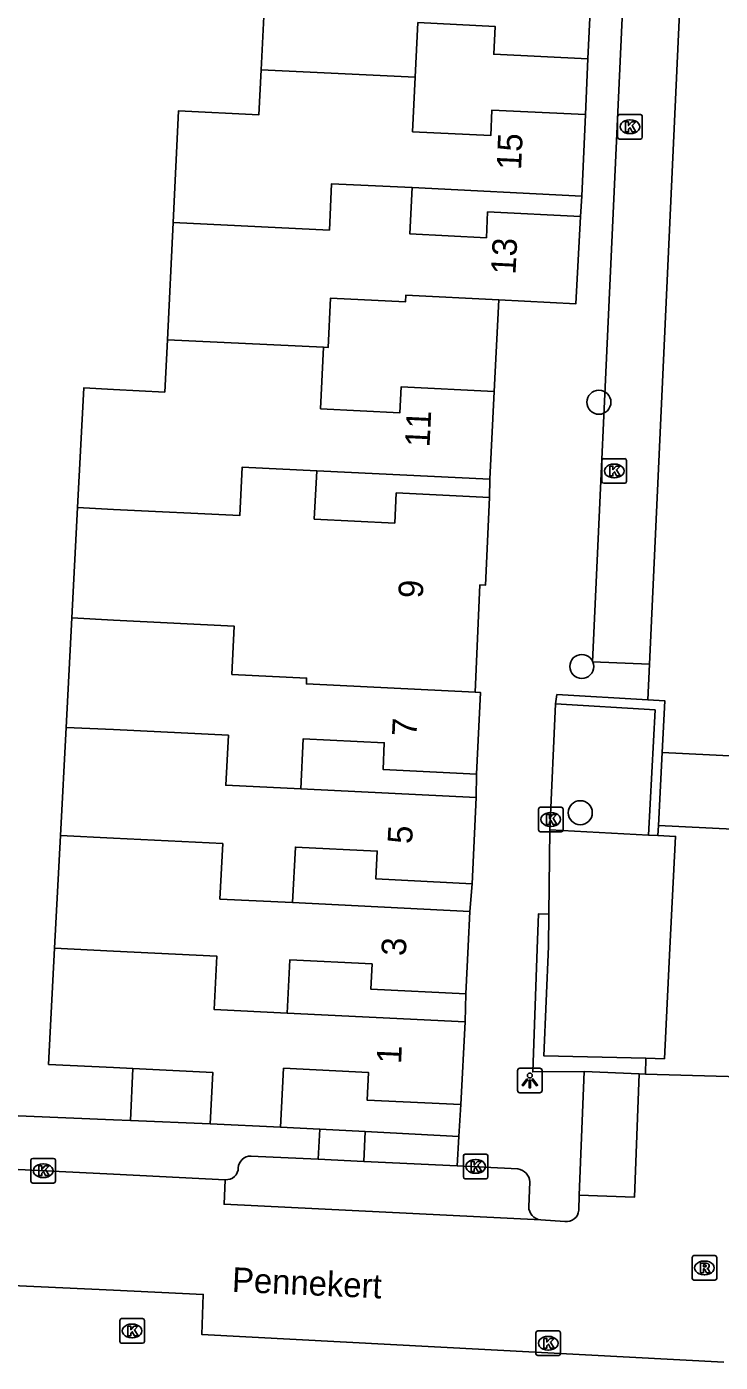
# Model space of a CAD drawing. Extents: x 162990 to 165007, y 383433 to 384336.
# Drawn here: x 164496.5 to 164524.7, y 383733.1 to 383787.4 of the extents above; entities that cross this region are included whole.
import ezdxf

# ---------------------------------------------------------------- set-up
doc = ezdxf.new("R2010")
doc.units = 0
for name, color, linetype in [('IMGEO_Boom', 7, 'Continuous'), ('IMGEO_Groenvoorziening', 7, 'Continuous'), ('IMGEO_Kolk', 7, 'Continuous'), ('IMGEO_Lichtpunt', 7, 'Continuous'), ('IMGEO_Muur', 7, 'Continuous'), ('IMGEO_Openbare_ruimte_label', 7, 'Continuous'), ('IMGEO_Pand', 7, 'Continuous'), ('IMGEO_Pand_nummerreeks', 7, 'Continuous'), ('IMGEO_Parkeervlak_open', 7, 'Continuous'), ('IMGEO_Rijbaan_lokaal_open', 7, 'Continuous'), ('IMGEO_Rioolput', 7, 'Continuous'), ('IMGEO_Voetpad_open', 7, 'Continuous')]:
    doc.layers.add(name, color=color, linetype=linetype)

msp = doc.modelspace()

# ---------------------------------------------------------------- linework, layer by layer
at = {"layer": 'IMGEO_Boom'}
for centre in [(164519.776, 383772.147), (164519.079, 383761.387), (164519.017, 383755.432)]:
    msp.add_circle(centre, 0.489, dxfattribs=at)
at = {"layer": 'IMGEO_Groenvoorziening'}
for points in [[(164500.691, 383742.902), (164500, 383742.931), (164488.667, 383743.403)], [(164508.402, 383742.543), (164506.812, 383742.626)], [(164514.076, 383742.246), (164510.259, 383742.446)]]:
    msp.add_lwpolyline(points, dxfattribs=at)
at = {"layer": 'IMGEO_Kolk'}
for p, q in [((164520.539, 383782.938), (164520.539, 383783.79)), ((164520.614, 383783.864), (164521.466, 383783.864)), ((164521.54, 383783.79), (164521.54, 383782.938)), ((164521.027, 383783.644), (164521.052, 383783.644)), ((164521.466, 383782.864), (164520.614, 383782.864)), ((164521.05, 383783.084), (164521.025, 383783.084)), ((164519.899, 383768.923), (164519.899, 383769.775)), ((164519.974, 383769.849), (164520.826, 383769.849)), ((164520.387, 383769.629), (164520.412, 383769.629)), ((164520.9, 383769.775), (164520.9, 383768.923)), ((164520.41, 383769.069), (164520.385, 383769.069)), ((164520.826, 383768.849), (164519.974, 383768.849)), ((164517.314, 383754.73), (164517.314, 383755.582)), ((164517.389, 383755.656), (164518.241, 383755.656)), ((164517.802, 383755.436), (164517.827, 383755.436)), ((164518.315, 383755.582), (164518.315, 383754.73)), ((164517.825, 383754.876), (164517.8, 383754.876)), ((164518.241, 383754.656), (164517.389, 383754.656)), ((164496.639, 383740.426), (164496.639, 383741.278)), ((164496.714, 383741.352), (164497.566, 383741.352)), ((164497.64, 383741.278), (164497.64, 383740.426)), ((164514.256, 383740.6), (164514.256, 383741.452)), ((164514.331, 383741.526), (164515.183, 383741.526)), ((164514.744, 383741.306), (164514.769, 383741.306)), ((164515.257, 383741.452), (164515.257, 383740.6)), ((164497.127, 383741.132), (164497.152, 383741.132)), ((164514.767, 383740.746), (164514.742, 383740.746)), ((164497.566, 383740.352), (164496.714, 383740.352)), ((164497.15, 383740.572), (164497.125, 383740.572)), ((164515.183, 383740.526), (164514.331, 383740.526)), ((164500.261, 383733.902), (164500.261, 383734.754)), ((164500.336, 383734.828), (164501.188, 383734.828)), ((164501.262, 383734.754), (164501.262, 383733.902)), ((164500.749, 383734.608), (164500.774, 383734.608)), ((164517.209, 383733.4), (164517.209, 383734.252)), ((164517.284, 383734.326), (164518.136, 383734.326)), ((164518.21, 383734.252), (164518.21, 383733.4)), ((164501.188, 383733.828), (164500.336, 383733.828)), ((164500.772, 383734.048), (164500.747, 383734.048)), ((164517.697, 383734.106), (164517.722, 383734.106)), ((164518.136, 383733.326), (164517.284, 383733.326)), ((164517.72, 383733.546), (164517.695, 383733.546))]:
    msp.add_line(p, q, dxfattribs=at)
for points in [[(164520.539, 383782.938), (164520.539, 383783.79)], [(164520.614, 383783.864), (164521.466, 383783.864)], [(164521.54, 383783.79), (164521.54, 383782.938)], [(164520.86, 383783.564), (164520.983, 383783.564), (164520.983, 383783.413), (164521.113, 383783.564), (164521.277, 383783.564), (164521.131, 383783.413), (164521.284, 383783.164), (164521.132, 383783.164), (164521.047, 383783.328), (164520.983, 383783.261), (164520.983, 383783.164), (164520.86, 383783.164), (164520.86, 383783.564)], [(164521.466, 383782.864), (164520.614, 383782.864)], [(164519.899, 383768.923), (164519.899, 383769.775)], [(164519.974, 383769.849), (164520.826, 383769.849)], [(164520.22, 383769.549), (164520.343, 383769.549), (164520.343, 383769.398), (164520.473, 383769.549), (164520.637, 383769.549), (164520.491, 383769.398), (164520.644, 383769.149), (164520.492, 383769.149), (164520.407, 383769.313), (164520.343, 383769.246), (164520.343, 383769.149), (164520.22, 383769.149), (164520.22, 383769.549)], [(164520.9, 383769.775), (164520.9, 383768.923)], [(164520.826, 383768.849), (164519.974, 383768.849)], [(164517.314, 383754.73), (164517.314, 383755.582)], [(164517.389, 383755.656), (164518.241, 383755.656)], [(164518.315, 383755.582), (164518.315, 383754.73)], [(164517.635, 383755.356), (164517.758, 383755.356), (164517.758, 383755.205), (164517.888, 383755.356), (164518.052, 383755.356), (164517.906, 383755.205), (164518.059, 383754.956), (164517.907, 383754.956), (164517.822, 383755.12), (164517.758, 383755.053), (164517.758, 383754.956), (164517.635, 383754.956), (164517.635, 383755.356)], [(164518.241, 383754.656), (164517.389, 383754.656)], [(164496.639, 383740.426), (164496.639, 383741.278)], [(164496.714, 383741.352), (164497.566, 383741.352)], [(164497.64, 383741.278), (164497.64, 383740.426)], [(164514.256, 383740.6), (164514.256, 383741.452)], [(164514.331, 383741.526), (164515.183, 383741.526)], [(164515.257, 383741.452), (164515.257, 383740.6)], [(164496.96, 383741.052), (164497.083, 383741.052), (164497.083, 383740.901), (164497.213, 383741.052), (164497.377, 383741.052), (164497.231, 383740.901), (164497.384, 383740.652), (164497.232, 383740.652), (164497.147, 383740.816), (164497.083, 383740.749), (164497.083, 383740.652), (164496.96, 383740.652), (164496.96, 383741.052)], [(164514.577, 383741.226), (164514.7, 383741.226), (164514.7, 383741.075), (164514.83, 383741.226), (164514.994, 383741.226), (164514.848, 383741.075), (164515.001, 383740.826), (164514.849, 383740.826), (164514.764, 383740.99), (164514.7, 383740.923), (164514.7, 383740.826), (164514.577, 383740.826), (164514.577, 383741.226)], [(164497.566, 383740.352), (164496.714, 383740.352)], [(164515.183, 383740.526), (164514.331, 383740.526)], [(164500.261, 383733.902), (164500.261, 383734.754)], [(164500.336, 383734.828), (164501.188, 383734.828)], [(164501.262, 383734.754), (164501.262, 383733.902)], [(164500.582, 383734.528), (164500.705, 383734.528), (164500.705, 383734.377), (164500.835, 383734.528), (164500.999, 383734.528), (164500.853, 383734.377), (164501.006, 383734.128), (164500.854, 383734.128), (164500.769, 383734.292), (164500.705, 383734.225), (164500.705, 383734.128), (164500.582, 383734.128), (164500.582, 383734.528)], [(164517.209, 383733.4), (164517.209, 383734.252)], [(164517.284, 383734.326), (164518.136, 383734.326)], [(164518.21, 383734.252), (164518.21, 383733.4)], [(164501.188, 383733.828), (164500.336, 383733.828)], [(164517.53, 383734.026), (164517.653, 383734.026), (164517.653, 383733.875), (164517.783, 383734.026), (164517.947, 383734.026), (164517.801, 383733.875), (164517.954, 383733.626), (164517.802, 383733.626), (164517.717, 383733.79), (164517.653, 383733.723), (164517.653, 383733.626), (164517.53, 383733.626), (164517.53, 383734.026)], [(164518.136, 383733.326), (164517.284, 383733.326)]]:
    msp.add_lwpolyline(points, dxfattribs=at)
for centre, start, end in [((164520.616, 383783.788), 91.552, 178.448), ((164520.616, 383783.788), 91.552, 178.448), ((164521.464, 383783.788), 1.552, 88.448), ((164521.464, 383783.788), 1.552, 88.448), ((164520.616, 383782.94), 181.552, 268.448), ((164520.616, 383782.94), 181.552, 268.448), ((164521.464, 383782.94), 271.552, 358.448), ((164521.464, 383782.94), 271.552, 358.448), ((164519.976, 383769.773), 91.552, 178.448), ((164519.976, 383769.773), 91.552, 178.448), ((164520.824, 383769.773), 1.552, 88.448), ((164520.824, 383769.773), 1.552, 88.448), ((164519.976, 383768.925), 181.552, 268.448), ((164519.976, 383768.925), 181.552, 268.448), ((164520.824, 383768.925), 271.552, 358.448), ((164520.824, 383768.925), 271.552, 358.448), ((164517.391, 383755.58), 91.552, 178.448), ((164517.391, 383755.58), 91.552, 178.448), ((164518.239, 383755.58), 1.552, 88.448), ((164518.239, 383755.58), 1.552, 88.448), ((164517.391, 383754.732), 181.552, 268.448), ((164517.391, 383754.732), 181.552, 268.448), ((164518.239, 383754.732), 271.552, 358.448), ((164518.239, 383754.732), 271.552, 358.448), ((164496.716, 383741.276), 91.552, 178.448), ((164496.716, 383741.276), 91.552, 178.448), ((164497.564, 383741.276), 1.552, 88.448), ((164497.564, 383741.276), 1.552, 88.448), ((164514.333, 383741.45), 91.552, 178.448), ((164514.333, 383741.45), 91.552, 178.448), ((164515.181, 383741.45), 1.552, 88.448), ((164515.181, 383741.45), 1.552, 88.448), ((164496.716, 383740.428), 181.552, 268.448), ((164496.716, 383740.428), 181.552, 268.448), ((164497.564, 383740.428), 271.552, 358.448), ((164497.564, 383740.428), 271.552, 358.448), ((164514.333, 383740.602), 181.552, 268.448), ((164514.333, 383740.602), 181.552, 268.448), ((164515.181, 383740.602), 271.552, 358.448), ((164515.181, 383740.602), 271.552, 358.448), ((164500.338, 383734.752), 91.552, 178.448), ((164500.338, 383734.752), 91.552, 178.448), ((164501.186, 383734.752), 1.552, 88.448), ((164501.186, 383734.752), 1.552, 88.448), ((164517.286, 383734.25), 91.552, 178.448), ((164517.286, 383734.25), 91.552, 178.448), ((164518.134, 383734.25), 1.552, 88.448), ((164518.134, 383734.25), 1.552, 88.448), ((164500.338, 383733.904), 181.552, 268.448), ((164500.338, 383733.904), 181.552, 268.448), ((164501.186, 383733.904), 271.552, 358.448), ((164501.186, 383733.904), 271.552, 358.448), ((164517.286, 383733.402), 181.552, 268.448), ((164517.286, 383733.402), 181.552, 268.448), ((164518.134, 383733.402), 271.552, 358.448), ((164518.134, 383733.402), 271.552, 358.448)]:
    msp.add_arc(centre, 0.0765, start, end, dxfattribs=at)
for centre, major_axis, ratio, start_param, end_param in [((164521.026, 383783.364), (-0.387, 0.002), 0.722429, 4.712389, 7.853982), ((164521.051, 383783.364), (-0.39, 0.002), 0.717154, 1.570796, 4.712389), ((164520.386, 383769.349), (-0.387, 0.002), 0.722429, 4.712389, 7.853982), ((164520.411, 383769.349), (-0.39, 0.002), 0.717154, 1.570796, 4.712389), ((164517.801, 383755.156), (-0.387, 0.002), 0.722429, 4.712389, 7.853982), ((164517.826, 383755.156), (-0.39, 0.002), 0.717154, 1.570796, 4.712389), ((164514.743, 383741.026), (-0.387, 0.002), 0.722429, 4.712389, 7.853982), ((164514.768, 383741.026), (-0.39, 0.002), 0.717154, 1.570796, 4.712389), ((164497.126, 383740.852), (-0.387, 0.002), 0.722429, 4.712389, 7.853982), ((164497.151, 383740.852), (-0.39, 0.002), 0.717154, 1.570796, 4.712389), ((164500.748, 383734.328), (-0.387, 0.002), 0.722429, 4.712389, 7.853982), ((164500.773, 383734.328), (-0.39, 0.002), 0.717154, 1.570796, 4.712389), ((164517.696, 383733.826), (-0.387, 0.002), 0.722429, 4.712389, 7.853982), ((164517.721, 383733.826), (-0.39, 0.002), 0.717154, 1.570796, 4.712389)]:
    msp.add_ellipse(centre, major_axis=major_axis, ratio=ratio, start_param=start_param, end_param=end_param, dxfattribs=at)
at = {"layer": 'IMGEO_Lichtpunt'}
for p, q in [((164516.463, 383744.93), (164516.463, 383744.123)), ((164516.463, 383744.93), (164516.463, 383744.123)), ((164517.365, 383745.025), (164516.557, 383745.025)), ((164517.365, 383745.025), (164516.557, 383745.025)), ((164517.459, 383744.123), (164517.459, 383744.93)), ((164517.459, 383744.123), (164517.459, 383744.93)), ((164516.557, 383744.029), (164517.365, 383744.029)), ((164516.557, 383744.029), (164517.365, 383744.029))]:
    msp.add_line(p, q, dxfattribs=at)
for points in [[(164516.837, 383744.594), (164516.876, 383744.566), (164516.688, 383744.304), (164516.65, 383744.331), (164516.837, 383744.594)], [(164516.939, 383744.546), (164516.986, 383744.546), (164516.986, 383744.224), (164516.939, 383744.224), (164516.939, 383744.546)], [(164517.049, 383744.566), (164517.087, 383744.593), (164517.274, 383744.331), (164517.235, 383744.303), (164517.049, 383744.566)]]:
    msp.add_lwpolyline(points, dxfattribs=at)
msp.add_circle((164516.962, 383744.728), 0.0994, dxfattribs=at)
for centre, start, end in [((164516.557, 383744.93), 90, 180), ((164516.557, 383744.93), 90, 180), ((164517.365, 383744.93), 0, 90), ((164517.365, 383744.93), 0, 90), ((164516.557, 383744.123), 180, 270), ((164516.557, 383744.123), 180, 270), ((164517.365, 383744.123), 270, 0), ((164517.365, 383744.123), 270, 360)]:
    msp.add_arc(centre, 0.0946, start, end, dxfattribs=at)
at = {"layer": 'IMGEO_Muur'}
for points in [[(164518.011, 383759.871), (164518.062, 383760.243), (164521.766, 383760.026)], [(164521.79, 383754.517), (164522.065, 383759.617), (164518.011, 383759.871)], [(164521.766, 383760.026), (164522.464, 383759.985), (164522.354, 383757.887)], [(164522.354, 383757.887), (164522.198, 383754.911)], [(164522.198, 383754.911), (164522.177, 383754.503)], [(164522.177, 383754.503), (164521.79, 383754.517)], [(164519.168, 383744.891), (164517.08, 383744.878), (164517.259, 383749.883), (164517.311, 383751.309), (164517.737, 383751.297)], [(164521.686, 383745.431), (164517.531, 383745.532), (164517.717, 383749.977), (164517.737, 383751.297)], [(164521.686, 383745.431), (164521.668, 383744.782)], [(164519.168, 383744.891), (164521.416, 383744.793)], [(164521.416, 383744.793), (164521.668, 383744.782)]]:
    msp.add_lwpolyline(points, dxfattribs=at)
at = {"layer": 'IMGEO_Pand'}
for points in [[(164503.082, 383792.789), (164502.847, 383788.01), (164506.125, 383787.849), (164506.018, 383785.685)], [(164519.5, 383789.774), (164519.321, 383786.129)], [(164512.292, 383785.382), (164512.402, 383787.607), (164515.545, 383787.453), (164515.489, 383786.317), (164519.321, 383786.129)], [(164506.018, 383785.685), (164505.928, 383783.857), (164502.657, 383784.018), (164502.433, 383779.464)], [(164506.018, 383785.685), (164512.292, 383785.382)], [(164519.234, 383783.866), (164515.42, 383784.047), (164515.368, 383783.006), (164512.183, 383783.162), (164512.292, 383785.382)], [(164519.234, 383783.866), (164519.075, 383780.544)], [(164512.168, 383780.887), (164508.888, 383781.047), (164508.796, 383779.158), (164502.433, 383779.464)], [(164519.02, 383779.71), (164515.243, 383779.9), (164515.191, 383778.848), (164512.075, 383779.001), (164512.168, 383780.887)], [(164512.168, 383780.887), (164519.075, 383780.544)], [(164502.433, 383779.464), (164502.199, 383774.695)], [(164519.02, 383779.71), (164518.838, 383776.16), (164515.7, 383776.315)], [(164508.561, 383774.385), (164508.743, 383774.376), (164508.842, 383776.383), (164511.892, 383776.232), (164511.905, 383776.502), (164515.7, 383776.315)], [(164502.199, 383774.695), (164502.094, 383772.558), (164500, 383772.667), (164498.792, 383772.73), (164498.539, 383767.856)], [(164502.199, 383774.695), (164508.561, 383774.385)], [(164515.509, 383772.591), (164511.721, 383772.777), (164511.669, 383771.721), (164508.438, 383771.88), (164508.561, 383774.385)], [(164515.509, 383772.591), (164515.333, 383769.013)], [(164508.28, 383769.36), (164505.25, 383769.508), (164505.147, 383767.533), (164500, 383767.785), (164498.539, 383767.856)], [(164515.325, 383768.268), (164511.518, 383768.456), (164511.458, 383767.226), (164508.183, 383767.387), (164508.28, 383769.36)], [(164508.28, 383769.36), (164515.333, 383769.013)], [(164515.325, 383768.268), (164515.149, 383764.697), (164514.929, 383764.708), (164514.735, 383760.336)], [(164498.539, 383767.856), (164498.306, 383763.365)], [(164498.306, 383763.365), (164498.074, 383758.908)], [(164514.735, 383760.336), (164507.86, 383760.675), (164507.87, 383760.915), (164504.825, 383761.065), (164504.92, 383763.022), (164500, 383763.277), (164498.306, 383763.365)], [(164514.735, 383760.336), (164514.955, 383760.325), (164514.791, 383757.007)], [(164498.074, 383758.908), (164497.846, 383754.503)], [(164498.074, 383758.908), (164500, 383758.815), (164504.683, 383758.588), (164504.577, 383756.55), (164507.633, 383756.401)], [(164507.633, 383756.401), (164507.733, 383758.44), (164511.034, 383758.278), (164510.981, 383757.195), (164514.791, 383757.007)], [(164514.782, 383756.049), (164507.633, 383756.401)], [(164514.782, 383756.049), (164514.609, 383752.54)], [(164497.846, 383754.503), (164497.607, 383749.912)], [(164497.846, 383754.503), (164500, 383754.396), (164504.454, 383754.176), (164504.336, 383751.916), (164507.3, 383751.77)], [(164507.3, 383751.77), (164507.412, 383754.031), (164510.748, 383753.867), (164510.693, 383752.733), (164514.609, 383752.54)], [(164514.515, 383751.413), (164507.3, 383751.77)], [(164514.515, 383751.413), (164514.445, 383750), (164514.358, 383748.06)], [(164497.607, 383749.912), (164497.362, 383745.178), (164500, 383745.051), (164500.794, 383745.012)], [(164507.08, 383747.275), (164504.103, 383747.423), (164504.216, 383749.586), (164500, 383749.794), (164497.607, 383749.912)], [(164507.08, 383747.275), (164507.187, 383749.441), (164510.533, 383749.276), (164510.482, 383748.251), (164514.358, 383748.06)], [(164514.323, 383746.917), (164507.08, 383747.275)], [(164514.157, 383743.544), (164514.323, 383746.917)], [(164500.794, 383745.012), (164500.691, 383742.902)], [(164503.94, 383742.767), (164504.043, 383744.853), (164500.794, 383745.012)], [(164506.812, 383742.626), (164506.93, 383745.023), (164510.385, 383744.853), (164510.33, 383743.732), (164514.157, 383743.544)], [(164500.691, 383742.902), (164503.94, 383742.767)], [(164503.94, 383742.767), (164506.812, 383742.626)]]:
    msp.add_lwpolyline(points, dxfattribs=at)
at = {"layer": 'IMGEO_Parkeervlak_open'}
for points in [[(164521.79, 383754.517), (164517.781, 383754.74)], [(164505.604, 383741.446), (164508.346, 383741.316)], [(164510.204, 383741.227), (164514.001, 383741.047)]]:
    msp.add_lwpolyline(points, dxfattribs=at)
for centre, radius, start, end in [((164505.583, 383740.949), 0.497, 87.5462, 177.4947), ((164504.589, 383740.981), 0.498, 266.4824, 358.8913)]:
    msp.add_arc(centre, radius, start, end, dxfattribs=at)
at = {"layer": 'IMGEO_Rijbaan_lokaal_open'}
for points in [[(164521.833, 383761.475), (164523.488, 383797.453)], [(164521.766, 383760.026), (164521.833, 383761.475)], [(164528.676, 383757.569), (164522.354, 383757.887)], [(164528.526, 383754.592), (164522.198, 383754.911)], [(164522.177, 383754.503), (164522.9, 383754.466), (164522.669, 383749.916), (164522.44, 383745.413), (164521.686, 383745.431)], [(164521.416, 383744.793), (164521.224, 383739.775), (164518.975, 383739.861)], [(164521.668, 383744.782), (164526.949, 383744.636)], [(164504.558, 383740.484), (164500, 383740.71), (164489.739, 383741.218)], [(164517.405, 383738.853), (164504.506, 383739.487), (164504.558, 383740.484)], [(164518.951, 383739.242), (164518.975, 383739.861)], [(164517.405, 383738.853), (164518.392, 383738.79)], [(164524.864, 383733.051), (164503.6, 383734.189), (164503.66, 383735.816), (164500, 383735.985), (164490.851, 383736.406)]]:
    msp.add_lwpolyline(points, dxfattribs=at)
msp.add_arc((164518.471, 383739.264), 0.48, 260.49, 357.4271, dxfattribs=at)
at = {"layer": 'IMGEO_Rioolput'}
for p, q in [((164523.573, 383736.468), (164523.573, 383737.32)), ((164523.648, 383737.394), (164524.5, 383737.394)), ((164524.061, 383737.174), (164524.086, 383737.174)), ((164524.574, 383737.32), (164524.574, 383736.468)), ((164524.5, 383736.394), (164523.648, 383736.394)), ((164524.084, 383736.614), (164524.059, 383736.614))]:
    msp.add_line(p, q, dxfattribs=at)
for points in [[(164523.573, 383736.468), (164523.573, 383737.32)], [(164523.648, 383737.394), (164524.5, 383737.394)], [(164524.162, 383737.092), (164523.91, 383737.094), (164523.91, 383736.694)], [(164524.088, 383737.013), (164524.034, 383737.013), (164524.034, 383736.932)], [(164524.034, 383736.932), (164524.086, 383736.932)], [(164524.574, 383737.32), (164524.574, 383736.468)], [(164524.5, 383736.394), (164523.648, 383736.394)], [(164523.91, 383736.694), (164524.034, 383736.694), (164524.034, 383736.856), (164524.045, 383736.856)], [(164524.092, 383736.827), (164524.163, 383736.694), (164524.303, 383736.694), (164524.238, 383736.82)]]:
    msp.add_lwpolyline(points, dxfattribs=at)
for centre, radius, start, end in [((164523.65, 383737.318), 0.0765, 91.552, 178.448), ((164523.65, 383737.318), 0.0765, 91.552, 178.448), ((164524.07, 383737.121), 0.19, 274.7715, 282.9687), ((164524.094, 383736.917), 0.0964, 77.0061, 93.1865), ((164524.108, 383736.974), 0.0378, 276.6634, 79.6772), ((164524.161, 383736.982), 0.109, 350.3612, 89.416), ((164524.159, 383736.982), 0.112, 277.5842, 350.9817), ((164524.498, 383737.318), 0.0765, 1.552, 88.448), ((164524.498, 383737.318), 0.0765, 1.552, 88.448), ((164523.65, 383736.47), 0.0765, 181.552, 268.448), ((164523.65, 383736.47), 0.0765, 181.552, 268.448), ((164524.044, 383736.803), 0.0533, 26.0293, 88.6989), ((164524.143, 383736.767), 0.108, 29.5134, 73.7905), ((164524.498, 383736.47), 0.0765, 271.552, 358.448), ((164524.498, 383736.47), 0.0765, 271.552, 358.448)]:
    msp.add_arc(centre, radius, start, end, dxfattribs=at)
for centre, major_axis, ratio, start_param, end_param in [((164524.06, 383736.894), (-0.387, 0.002), 0.722429, 4.712389, 7.853982), ((164524.085, 383736.894), (-0.39, 0.002), 0.717154, 1.570796, 4.712389)]:
    msp.add_ellipse(centre, major_axis=major_axis, ratio=ratio, start_param=start_param, end_param=end_param, dxfattribs=at)
at = {"layer": 'IMGEO_Voetpad_open'}
for points in [[(164521.833, 383761.475), (164519.516, 383761.582), (164521.17, 383797.53), (164523.488, 383797.453)], [(164519.321, 383786.129), (164519.234, 383783.866)], [(164519.075, 383780.544), (164519.02, 383779.71)], [(164515.7, 383776.315), (164515.509, 383772.591)], [(164515.333, 383769.013), (164515.325, 383768.268)], [(164517.781, 383754.74), (164518.011, 383759.871)], [(164514.791, 383757.007), (164514.782, 383756.049)], [(164517.737, 383751.297), (164517.781, 383754.74)], [(164514.609, 383752.54), (164514.515, 383751.413)], [(164514.358, 383748.06), (164514.323, 383746.917)], [(164518.975, 383739.861), (164519.168, 383744.891)], [(164514.157, 383743.544), (164514.076, 383742.246)], [(164508.402, 383742.543), (164508.346, 383741.316)], [(164510.259, 383742.446), (164508.402, 383742.543)], [(164510.204, 383741.227), (164510.259, 383742.446)], [(164514.076, 383742.246), (164514.001, 383741.047)], [(164508.346, 383741.316), (164510.204, 383741.227)], [(164514.001, 383741.047), (164516.477, 383740.929)], [(164516.961, 383740.4), (164516.916, 383739.384)]]:
    msp.add_lwpolyline(points, dxfattribs=at)
for centre, radius, start, end in [((164516.386, 383740.359), 0.577, 4.0357, 80.8772), ((164517.459, 383739.393), 0.543, 180.981, 264.3032)]:
    msp.add_arc(centre, radius, start, end, dxfattribs=at)

# ---------------------------------------------------------------- texts
at = {"layer": 'IMGEO_Openbare_ruimte_label'}
msp.add_text('Pennekert', height=1, rotation=357.4209, dxfattribs=at).set_placement((164504.815, 383735.924))
at = {"layer": 'IMGEO_Pand_nummerreeks'}
for s, rotation, p in [('15', 87.2598, (164516.602, 383781.591)), ('13', 87.0652, (164516.375, 383777.329)), ('11', 87.1839, (164512.874, 383770.305)), ('9', 87.1784, (164512.599, 383764.147)), ('7', 87.172, (164512.343, 383758.517)), ('5', 87.1775, (164512.165, 383754.144)), ('3', 87.3192, (164511.908, 383749.581)), ('1', 87.1813, (164511.715, 383745.192))]:
    msp.add_text(s, height=1, rotation=rotation, dxfattribs=at).set_placement(p)

doc.saveas('drawing.dxf')
